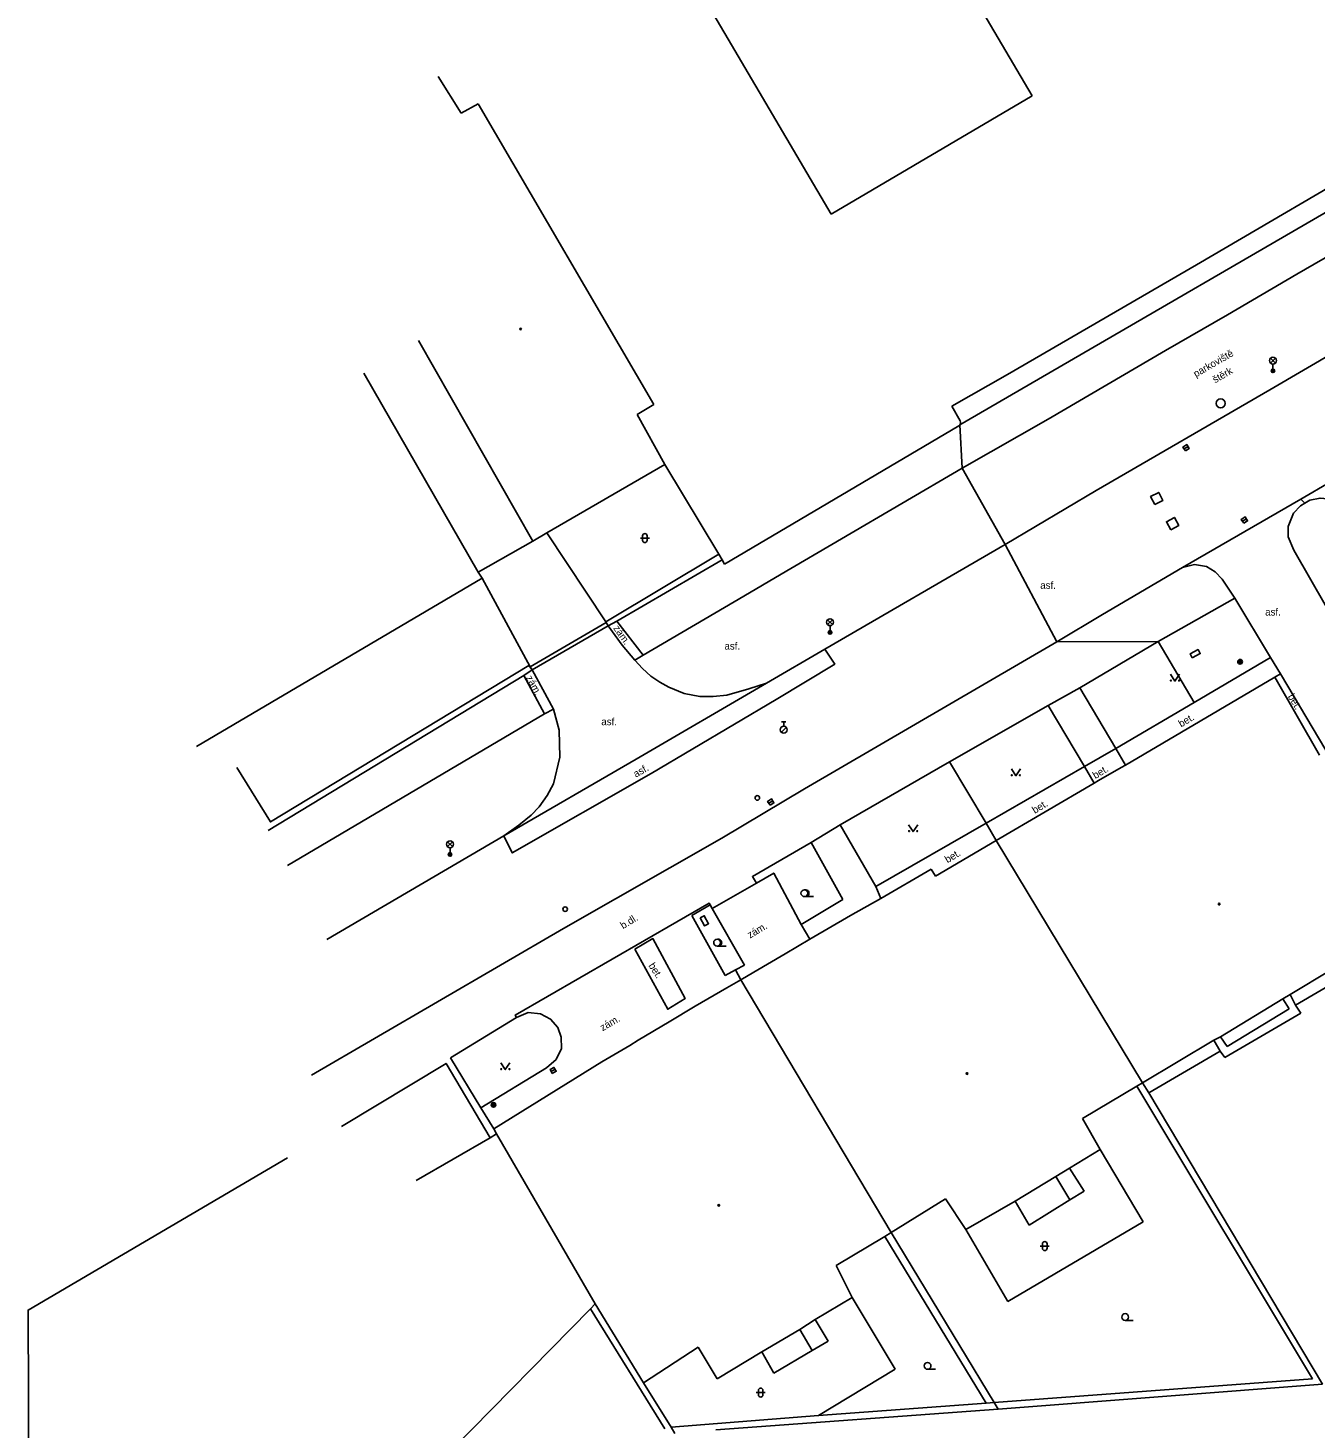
# Model space of a CAD drawing. Extents: x -599770 to -598493, y -1162076 to -1159209.
# Drawn here: x -599195.5 to -599124.7, y -1159515 to -1159438 of the extents above; entities that cross this region are included whole.
import ezdxf

# ---------------------------------------------------------------- set-up
doc = ezdxf.new("R2010")
doc.units = 0
doc.layers.add('Podklad', color=7, linetype='Continuous')

msp = doc.modelspace()

# ---------------------------------------------------------------- linework, layer by layer
at = {"layer": 'Podklad'}
for p, q in [((-599127.183, -1159456.45), (-599126.918, -1159456.185)), ((-599127.183, -1159456.185), (-599126.918, -1159456.45)), ((-599127.05, -1159456.505), (-599127.05, -1159456.88)), ((-599131.937, -1159461.175), (-599131.723, -1159461.045)), ((-599128.727, -1159465.155), (-599128.513, -1159465.025)), ((-599161.718, -1159465.953), (-599161.718, -1159466.203)), ((-599161.468, -1159465.953), (-599161.468, -1159466.203)), ((-599161.843, -1159466.078), (-599161.343, -1159466.078)), ((-599151.542, -1159470.84), (-599151.277, -1159470.575)), ((-599151.542, -1159470.575), (-599151.277, -1159470.84)), ((-599151.41, -1159470.895), (-599151.41, -1159471.27)), ((-599154.089, -1159476.756), (-599153.824, -1159476.491)), ((-599154.085, -1159476.183), (-599153.835, -1159476.183)), ((-599153.96, -1159476.433), (-599153.96, -1159476.183)), ((-599154.777, -1159480.665), (-599154.563, -1159480.535)), ((-599172.442, -1159483.05), (-599172.177, -1159482.785)), ((-599172.442, -1159482.785), (-599172.177, -1159483.05)), ((-599172.31, -1159483.105), (-599172.31, -1159483.48)), ((-599152.82, -1159485.797), (-599152.32, -1159485.797)), ((-599157.62, -1159488.517), (-599157.12, -1159488.517)), ((-599166.748, -1159495.424), (-599166.532, -1159495.296)), ((-599139.853, -1159505.018), (-599139.353, -1159505.018)), ((-599139.728, -1159504.893), (-599139.728, -1159505.143)), ((-599139.478, -1159504.893), (-599139.478, -1159505.143)), ((-599135.18, -1159509.108), (-599134.742, -1159509.108)), ((-599146.05, -1159511.797), (-599145.613, -1159511.797)), ((-599155.348, -1159512.953), (-599155.348, -1159513.203)), ((-599155.098, -1159512.953), (-599155.098, -1159513.203)), ((-599155.473, -1159513.078), (-599154.973, -1159513.078))]:
    msp.add_line(p, q, dxfattribs=at)
for points in [[(-599146.94, -1159430.48), (-599140.3, -1159441.76)], [(-599151.34, -1159448.26), (-599157.98, -1159436.98)], [(-599171.7, -1159442.71), (-599172.96, -1159440.69)], [(-599140.3, -1159441.76), (-599151.34, -1159448.26)], [(-599170.76, -1159442.19), (-599171.7, -1159442.71)], [(-599161.11, -1159458.73), (-599170.76, -1159442.19)], [(-599144.27, -1159459.85), (-599118.01, -1159444.59)], [(-599131.26, -1159451.04), (-599120.61, -1159444.82)], [(-599129.55, -1159453.79), (-599125.74, -1159451.56), (-599116.65, -1159446.31)], [(-599114.26, -1159450.34), (-599115.89, -1159451.33), (-599119.59, -1159453.47), (-599127.23, -1159457.93), (-599136.78, -1159463.47), (-599141.78, -1159466.43), (-599151.69, -1159472.19)], [(-599141.65, -1159457.08), (-599131.26, -1159451.04)], [(-599125.51, -1159463.94), (-599112.46, -1159456.32), (-599103.94, -1159451.34)], [(-599139.42, -1159459.54), (-599132.97, -1159455.76), (-599129.55, -1159453.79)], [(-599174.04, -1159455.21), (-599167.75, -1159466.24)], [(-599177.05, -1159457.01), (-599170.76, -1159467.96)], [(-599144.71, -1159458.82), (-599141.65, -1159457.08)], [(-599162.01, -1159459.29), (-599161.11, -1159458.73)], [(-599144.25, -1159459.63), (-599144.71, -1159458.82)], [(-599160.5, -1159462.03), (-599162.01, -1159459.29)], [(-599144.32, -1159459.91), (-599144.27, -1159459.85)], [(-599144.27, -1159459.85), (-599144.23, -1159459.78)], [(-599138.93, -1159471.78), (-599141.78, -1159466.43), (-599144.14, -1159462.23), (-599144.27, -1159459.85)], [(-599144.23, -1159459.7), (-599144.25, -1159459.63)], [(-599144.23, -1159459.78), (-599144.23, -1159459.7)], [(-599144.14, -1159462.23), (-599139.42, -1159459.54)], [(-599157.21, -1159467.51), (-599144.32, -1159459.91)], [(-599160.5, -1159462.03), (-599166.98, -1159465.79)], [(-599160.5, -1159462.03), (-599157.53, -1159466.97)], [(-599154.1, -1159468.07), (-599144.14, -1159462.23)], [(-599132.02, -1159467.69), (-599125.51, -1159463.94)], [(-599125.91, -1159466.75), (-599126.21, -1159466.01), (-599126.22, -1159465.44), (-599125.92, -1159464.7), (-599125.54, -1159464.3), (-599125.304, -1159464.164), (-599125.02, -1159464), (-599124.46, -1159463.88), (-599123.85, -1159463.94), (-599123.25, -1159464.22), (-599122.82, -1159464.63)], [(-599125.51, -1159463.94), (-599125.304, -1159464.164)], [(-599166.98, -1159465.79), (-599167.75, -1159466.24)], [(-599163.75, -1159470.68), (-599166.98, -1159465.79)], [(-599167.75, -1159466.24), (-599170.76, -1159467.96)], [(-599120.73, -1159475.71), (-599123.25, -1159471.39), (-599125.91, -1159466.75)], [(-599157.53, -1159466.97), (-599163.75, -1159470.68)], [(-599163.14, -1159470.65), (-599157.35, -1159467.27)], [(-599157.53, -1159466.97), (-599157.35, -1159467.27)], [(-599157.35, -1159467.27), (-599157.21, -1159467.51)], [(-599132.02, -1159467.69), (-599131.36, -1159467.54), (-599130.71, -1159467.64), (-599130.23, -1159467.93), (-599129.85, -1159468.34), (-599129.14, -1159469.39)], [(-599170.54, -1159468.28), (-599186.26, -1159477.55)], [(-599170.76, -1159467.96), (-599170.54, -1159468.28)], [(-599167.91, -1159473.16), (-599170.54, -1159468.28)], [(-599156.16, -1159469.28), (-599154.1, -1159468.07)], [(-599136.42, -1159470.28), (-599132.02, -1159467.69)], [(-599161.69, -1159472.52), (-599156.16, -1159469.28)], [(-599135.69, -1159477.66), (-599137.68, -1159474.31), (-599133.37, -1159471.77), (-599129.14, -1159469.39)], [(-599129.14, -1159469.39), (-599127.18, -1159472.65)], [(-599163.62, -1159470.91), (-599163.14, -1159470.65)], [(-599163.14, -1159470.65), (-599161.69, -1159472.52)], [(-599152.81, -1159479.87), (-599138.93, -1159471.78), (-599136.42, -1159470.28)], [(-599167.91, -1159473.16), (-599163.72, -1159470.73)], [(-599167.8, -1159473.33), (-599163.62, -1159470.91)], [(-599163.72, -1159470.73), (-599163.75, -1159470.68)], [(-599163.72, -1159470.73), (-599163.62, -1159470.91)], [(-599162.15, -1159472.79), (-599162.85, -1159471.96), (-599163.62, -1159470.91)], [(-599151.69, -1159472.19), (-599151.15, -1159473.01), (-599154.38, -1159474.96), (-599161.25, -1159479.03), (-599168.89, -1159483.39), (-599169.36, -1159482.46)], [(-599151.69, -1159472.19), (-599154.9, -1159474.05)], [(-599131.381, -1159475.123), (-599133.373, -1159471.772), (-599138.93, -1159471.78)], [(-599162.15, -1159472.79), (-599161.69, -1159472.52)], [(-599154.9, -1159474.05), (-599155.88, -1159474.37), (-599157.08, -1159474.71), (-599157.83, -1159474.8), (-599158.57, -1159474.8), (-599159.43, -1159474.63), (-599160.27, -1159474.28), (-599160.78, -1159474), (-599161.27, -1159473.67), (-599161.73, -1159473.25), (-599162.15, -1159472.79)], [(-599127.18, -1159472.65), (-599131.381, -1159475.123), (-599135.69, -1159477.66)], [(-599127.18, -1159472.65), (-599126.64, -1159473.54)], [(-599167.8, -1159473.33), (-599167.97, -1159473.09), (-599182.19, -1159481.69), (-599184.03, -1159478.69)], [(-599182.31, -1159482.17), (-599168.25, -1159473.63)], [(-599168.25, -1159473.63), (-599167.8, -1159473.33)], [(-599168.25, -1159473.63), (-599167.12, -1159475.74)], [(-599167.8, -1159473.33), (-599167.91, -1159473.16)], [(-599166.62, -1159475.49), (-599167.8, -1159473.33)], [(-599135.16, -1159478.56), (-599126.95, -1159473.73)], [(-599132.69, -1159473.565), (-599132.44, -1159473.94), (-599132.19, -1159473.565)], [(-599126.95, -1159473.73), (-599126.64, -1159473.54)], [(-599126.95, -1159473.73), (-599124.5, -1159478.01)], [(-599126.64, -1159473.54), (-599124.14, -1159477.74), (-599124.13, -1159477.75)], [(-599169.36, -1159482.46), (-599162.07, -1159478.24), (-599154.9, -1159474.05)], [(-599137.68, -1159474.31), (-599139.41, -1159475.29)], [(-599144.85, -1159478.39), (-599139.41, -1159475.29), (-599137.42, -1159478.64)], [(-599181.25, -1159484.08), (-599167.12, -1159475.74)], [(-599167.12, -1159475.74), (-599166.62, -1159475.49)], [(-599166.31, -1159476.65), (-599166.62, -1159475.49)], [(-599166.27, -1159478.13), (-599166.31, -1159476.65)], [(-599166.62, -1159479.6), (-599166.27, -1159478.13)], [(-599137.42, -1159478.64), (-599135.69, -1159477.66)], [(-599135.69, -1159477.66), (-599135.16, -1159478.56)], [(-599148.9, -1159485.25), (-599150.86, -1159481.85), (-599144.85, -1159478.39)], [(-599144.85, -1159478.39), (-599142.82, -1159481.75)], [(-599137.42, -1159478.64), (-599142.82, -1159481.75)], [(-599141.44, -1159478.775), (-599141.19, -1159479.15), (-599140.94, -1159478.775)], [(-599137.42, -1159478.64), (-599136.89, -1159479.55)], [(-599136.65, -1159479.41), (-599135.4, -1159478.7)], [(-599135.4, -1159478.7), (-599136.65, -1159479.41)], [(-599135.4, -1159478.7), (-599135.16, -1159478.56)], [(-599166.96, -1159480.23), (-599166.62, -1159479.6)], [(-599157.37, -1159482.59), (-599152.81, -1159479.87)], [(-599142.27, -1159482.71), (-599136.89, -1159479.55)], [(-599136.89, -1159479.55), (-599136.65, -1159479.41)], [(-599167.4, -1159480.86), (-599166.96, -1159480.23)], [(-599168.53, -1159481.86), (-599167.85, -1159481.31)], [(-599167.85, -1159481.31), (-599167.4, -1159480.86)], [(-599169.36, -1159482.46), (-599168.53, -1159481.86)], [(-599150.86, -1159481.85), (-599152.44, -1159482.82)], [(-599142.82, -1159481.75), (-599148.9, -1159485.25)], [(-599147.09, -1159481.845), (-599146.84, -1159482.22), (-599146.59, -1159481.845)], [(-599142.82, -1159481.75), (-599142.27, -1159482.71)], [(-599179.08, -1159488.16), (-599169.36, -1159482.46)], [(-599166.07, -1159487.56), (-599157.37, -1159482.59)], [(-599155.45, -1159485.05), (-599155.68, -1159484.7), (-599152.44, -1159482.82), (-599150.7, -1159485.95)], [(-599145.62, -1159484.67), (-599142.27, -1159482.71)], [(-599142.27, -1159482.71), (-599134.23, -1159496.04)], [(-599152.99, -1159487.34), (-599154.51, -1159484.5), (-599155.45, -1159485.05)], [(-599148.61, -1159485.9), (-599145.85, -1159484.28)], [(-599145.85, -1159484.28), (-599145.62, -1159484.67)], [(-599157.89, -1159486.45), (-599155.45, -1159485.05)], [(-599148.9, -1159485.25), (-599148.61, -1159485.9)], [(-599150.7, -1159485.95), (-599152.99, -1159487.34)], [(-599150.29, -1159486.84), (-599148.61, -1159485.9)], [(-599148.61, -1159485.9), (-599150.29, -1159486.84)], [(-599168.66, -1159492.45), (-599168.72, -1159492.31), (-599158.06, -1159486.15), (-599158, -1159486.25)], [(-599159.02, -1159486.83), (-599158, -1159486.25)], [(-599157.17, -1159490.13), (-599159.02, -1159486.83)], [(-599158, -1159486.25), (-599157.89, -1159486.45)], [(-599157.89, -1159486.45), (-599156.11, -1159489.57)], [(-599152.52, -1159488.14), (-599150.29, -1159486.84)], [(-599179.93, -1159495.61), (-599166.07, -1159487.56)], [(-599152.99, -1159487.34), (-599152.52, -1159488.14)], [(-599119.34, -1159487.12), (-599126.11, -1159491.19)], [(-599162.15, -1159488.69), (-599161.16, -1159488.11), (-599159.37, -1159491.4), (-599160.34, -1159491.99), (-599162.15, -1159488.69)], [(-599153.87, -1159488.94), (-599152.52, -1159488.14)], [(-599125.82, -1159491.77), (-599118.98, -1159487.78)], [(-599153.87, -1159488.94), (-599155.6, -1159489.95)], [(-599155.6, -1159489.95), (-599153.87, -1159488.94)], [(-599156.61, -1159489.83), (-599157.17, -1159490.13)], [(-599156.11, -1159489.57), (-599156.61, -1159489.83)], [(-599156.61, -1159489.83), (-599156.32, -1159490.37)], [(-599157.09, -1159490.82), (-599156.32, -1159490.37)], [(-599156.32, -1159490.37), (-599155.6, -1159489.95)], [(-599156.32, -1159490.37), (-599148.05, -1159504.28)], [(-599157.09, -1159490.82), (-599158.82, -1159491.82)], [(-599158.82, -1159491.82), (-599157.09, -1159490.82)], [(-599126.5, -1159491.42), (-599129.93, -1159493.51)], [(-599126.11, -1159491.19), (-599126.5, -1159491.42)], [(-599126.5, -1159491.42), (-599126.16, -1159491.97)], [(-599126.11, -1159491.19), (-599125.82, -1159491.77)], [(-599168.66, -1159492.45), (-599168.01, -1159492.18), (-599167.34, -1159492.24), (-599166.78, -1159492.53), (-599166.38, -1159492.99), (-599166.19, -1159493.52), (-599166.18, -1159494.16), (-599166.47, -1159494.75), (-599167.01, -1159495.22), (-599170.61, -1159497.42)], [(-599160.25, -1159492.69), (-599158.82, -1159491.82)], [(-599129.69, -1159494.65), (-599125.51, -1159492.2)], [(-599126.16, -1159491.97), (-599129.57, -1159494.04)], [(-599125.51, -1159492.2), (-599125.82, -1159491.77)], [(-599172.29, -1159494.67), (-599168.66, -1159492.45)], [(-599160.25, -1159492.69), (-599161.97, -1159493.7)], [(-599161.97, -1159493.7), (-599160.25, -1159492.69)], [(-599162.43, -1159493.98), (-599161.97, -1159493.7)], [(-599130.3, -1159493.69), (-599134.23, -1159496.04)], [(-599129.93, -1159493.51), (-599130.3, -1159493.69)], [(-599130.3, -1159493.69), (-599129.95, -1159494.29)], [(-599129.57, -1159494.04), (-599129.93, -1159493.51)], [(-599163.96, -1159494.89), (-599162.43, -1159493.98)], [(-599162.43, -1159493.98), (-599163.96, -1159494.89)], [(-599133.87, -1159496.59), (-599129.95, -1159494.29)], [(-599129.95, -1159494.29), (-599129.69, -1159494.65)], [(-599178.28, -1159498.44), (-599172.53, -1159494.97), (-599170.11, -1159499.06)], [(-599170.61, -1159497.42), (-599172.29, -1159494.67)], [(-599169.91, -1159498.57), (-599163.96, -1159494.89)], [(-599169.52, -1159494.935), (-599169.27, -1159495.31), (-599169.02, -1159494.935)], [(-599134.23, -1159496.04), (-599134.54, -1159496.22)], [(-599134.23, -1159496.04), (-599133.87, -1159496.59)], [(-599134.54, -1159496.22), (-599137.53, -1159498)], [(-599124.87, -1159512.32), (-599134.54, -1159496.22)], [(-599124.32, -1159512.61), (-599133.87, -1159496.59)], [(-599169.91, -1159498.57), (-599170.61, -1159497.42)], [(-599137.53, -1159498), (-599136.55, -1159499.7)], [(-599174.17, -1159501.42), (-599170.11, -1159499.06)], [(-599170.11, -1159499.06), (-599169.76, -1159498.85)], [(-599169.76, -1159498.85), (-599169.91, -1159498.57)], [(-599169.76, -1159498.85), (-599164.32, -1159508.2)], [(-599136.55, -1159499.7), (-599138.24, -1159500.73)], [(-599134.19, -1159503.69), (-599136.55, -1159499.7)], [(-599172.02, -1159536.62), (-599182, -1159530.74), (-599195.45, -1159523.09), (-599195.52, -1159508.54), (-599181.24, -1159500.16)], [(-599138.99, -1159501.19), (-599141.23, -1159502.54)], [(-599138.24, -1159500.73), (-599138.99, -1159501.19)], [(-599138.99, -1159501.19), (-599138.22, -1159502.47)], [(-599137.44, -1159501.99), (-599138.24, -1159500.73)], [(-599138.22, -1159502.47), (-599137.44, -1159501.99)], [(-599145.07, -1159502.42), (-599148.05, -1159504.28)], [(-599143.95, -1159504.11), (-599145.07, -1159502.42)], [(-599141.23, -1159502.54), (-599143.95, -1159504.11)], [(-599141.23, -1159502.54), (-599140.46, -1159503.86)], [(-599140.46, -1159503.86), (-599138.22, -1159502.47)], [(-599141.63, -1159508.06), (-599134.19, -1159503.69)], [(-599148.39, -1159504.5), (-599151.08, -1159506.09)], [(-599148.05, -1159504.28), (-599148.39, -1159504.5)], [(-599142.83, -1159513.65), (-599148.39, -1159504.5)], [(-599148.05, -1159504.28), (-599142.38, -1159513.63)], [(-599143.95, -1159504.11), (-599141.63, -1159508.06)], [(-599151.08, -1159506.09), (-599150.2, -1159507.85)], [(-599164.32, -1159508.2), (-599164.58, -1159508.47)], [(-599161.67, -1159512.54), (-599164.32, -1159508.2)], [(-599150.2, -1159507.85), (-599152.22, -1159509.05)], [(-599150.2, -1159507.85), (-599147.83, -1159511.78)], [(-599164.58, -1159508.47), (-599172.2, -1159516.2)], [(-599164.58, -1159508.47), (-599160.5, -1159515.07)], [(-599152.22, -1159509.05), (-599153.08, -1159509.6)], [(-599152.22, -1159509.05), (-599151.51, -1159510.25)], [(-599153.08, -1159509.6), (-599155.17, -1159510.84)], [(-599153.08, -1159509.6), (-599152.4, -1159510.76)], [(-599158.66, -1159510.57), (-599161.67, -1159512.54)], [(-599157.61, -1159512.32), (-599158.66, -1159510.57)], [(-599151.51, -1159510.25), (-599152.4, -1159510.76)], [(-599155.17, -1159510.84), (-599157.61, -1159512.32)], [(-599154.51, -1159512), (-599155.17, -1159510.84)], [(-599152.4, -1159510.76), (-599154.51, -1159512)], [(-599147.83, -1159511.78), (-599152.04, -1159514.34)], [(-599161.67, -1159512.54), (-599160.15, -1159514.98)], [(-599142.38, -1159513.63), (-599124.87, -1159512.32)], [(-599142.16, -1159513.99), (-599124.32, -1159512.61)], [(-599152.04, -1159514.34), (-599142.83, -1159513.65)], [(-599142.83, -1159513.65), (-599142.38, -1159513.63)], [(-599142.38, -1159513.63), (-599142.16, -1159513.99)], [(-599160.15, -1159514.98), (-599152.04, -1159514.34)], [(-599157.69, -1159515.12), (-599142.16, -1159513.99)], [(-599160.15, -1159514.98), (-599159.95, -1159515.33)]]:
    msp.add_lwpolyline(points, dxfattribs=at)
for points in [[(-599131.871, -1159461.282), (-599131.658, -1159461.151), (-599131.789, -1159460.938), (-599132.002, -1159461.069)], [(-599133.544, -1159464.238), (-599133.102, -1159464.004), (-599133.336, -1159463.562), (-599133.778, -1159463.796)], [(-599132.67, -1159465.619), (-599132.231, -1159465.38), (-599132.47, -1159464.941), (-599132.909, -1159465.18)], [(-599128.661, -1159465.262), (-599128.448, -1159465.131), (-599128.579, -1159464.918), (-599128.792, -1159465.049)], [(-599131.488, -1159472.671), (-599131.051, -1159472.428), (-599131.172, -1159472.209), (-599131.609, -1159472.452)], [(-599154.711, -1159480.772), (-599154.498, -1159480.641), (-599154.629, -1159480.428), (-599154.842, -1159480.559)], [(-599158.549, -1159486.97), (-599158.311, -1159487.409), (-599158.091, -1159487.29), (-599158.329, -1159486.851)], [(-599166.684, -1159495.531), (-599166.469, -1159495.404), (-599166.596, -1159495.189), (-599166.811, -1159495.316)]]:
    msp.add_lwpolyline(points, close=True, dxfattribs=at)
for centre, radius in [((-599168.43, -1159454.58), 0.045), ((-599168.43, -1159454.58), 0.0199), ((-599127.05, -1159456.317), 0.188), ((-599127.05, -1159456.88), 0.1), ((-599127.05, -1159456.88), 0.0723), ((-599127.05, -1159456.88), 0.0438), ((-599129.93, -1159458.67), 0.25), ((-599151.41, -1159470.707), 0.188), ((-599151.41, -1159471.27), 0.1), ((-599151.41, -1159471.27), 0.0723), ((-599151.41, -1159471.27), 0.0438), ((-599128.86, -1159472.88), 0.125), ((-599128.86, -1159472.88), 0.1), ((-599128.86, -1159472.88), 0.075), ((-599128.86, -1159472.88), 0.05), ((-599128.86, -1159472.88), 0.025), ((-599132.665, -1159473.915), 0.025), ((-599132.215, -1159473.915), 0.025), ((-599153.96, -1159476.62), 0.188), ((-599141.415, -1159479.125), 0.025), ((-599140.965, -1159479.125), 0.025), ((-599155.41, -1159480.37), 0.125), ((-599147.065, -1159482.195), 0.025), ((-599146.615, -1159482.195), 0.025), ((-599172.31, -1159482.918), 0.188), ((-599172.31, -1159483.48), 0.1), ((-599172.31, -1159483.48), 0.0723), ((-599172.31, -1159483.48), 0.0438), ((-599152.82, -1159485.61), 0.188), ((-599165.98, -1159486.49), 0.125), ((-599130.01, -1159486.21), 0.045), ((-599130.01, -1159486.21), 0.0199), ((-599157.62, -1159488.33), 0.188), ((-599169.495, -1159495.285), 0.025), ((-599169.045, -1159495.285), 0.025), ((-599143.88, -1159495.53), 0.045), ((-599143.88, -1159495.53), 0.0199), ((-599169.92, -1159497.25), 0.125), ((-599169.92, -1159497.25), 0.1), ((-599169.92, -1159497.25), 0.075), ((-599169.92, -1159497.25), 0.05), ((-599169.92, -1159497.25), 0.025), ((-599157.53, -1159502.78), 0.045), ((-599157.53, -1159502.78), 0.0199), ((-599135.18, -1159508.92), 0.188), ((-599146.05, -1159511.61), 0.188)]:
    msp.add_circle(centre, radius, dxfattribs=at)
for centre, radius, start, end in [((-599161.593, -1159465.953), 0.125, 0, 180), ((-599161.593, -1159466.203), 0.125, 180, 0), ((-599152.758, -1159485.61), 0.188, 260.40593, 99.59407), ((-599157.558, -1159488.33), 0.188, 260.40593, 99.59407), ((-599139.603, -1159504.893), 0.125, 0, 180), ((-599139.603, -1159505.143), 0.125, 180, 0), ((-599155.223, -1159512.953), 0.125, 0, 180), ((-599155.223, -1159513.203), 0.125, 180, 0)]:
    msp.add_arc(centre, radius, start, end, dxfattribs=at)

# ---------------------------------------------------------------- texts
for s, rotation, p in [('parkoviště', 30, (-599131.29, -1159457.25)), ('štěrk', 30, (-599130.23, -1159457.57)), ('zám.', 304.95, (-599163.35, -1159471.04)), ('zám.', 298.78, (-599168.15, -1159473.76)), ('bet.', 300.78, (-599126.25, -1159474.79)), ('bet.', 31.25, (-599132.1, -1159476.5)), ('asf.', 29.7, (-599162.09, -1159479.26)), ('bet.', 31.25, (-599136.82, -1159479.34)), ('bet.', 31.25, (-599140.15, -1159481.25)), ('bet.', 31.25, (-599144.95, -1159483.97)), ('b.dl.', 31.9, (-599162.79, -1159487.6)), ('zám.', 30.3, (-599155.82, -1159488.11)), ('bet.', 302.69, (-599161.41, -1159489.59)), ('zám.', 30.3, (-599163.92, -1159493.21))]:
    msp.add_text(s, height=0.4, rotation=rotation, dxfattribs=at).set_placement(p)
for p in [(-599139.85, -1159468.87), (-599127.48, -1159470.34), (-599157.22, -1159472.21), (-599163.99, -1159476.37)]:
    msp.add_text('asf.', height=0.4, dxfattribs=at).set_placement(p)

doc.saveas('drawing.dxf')
